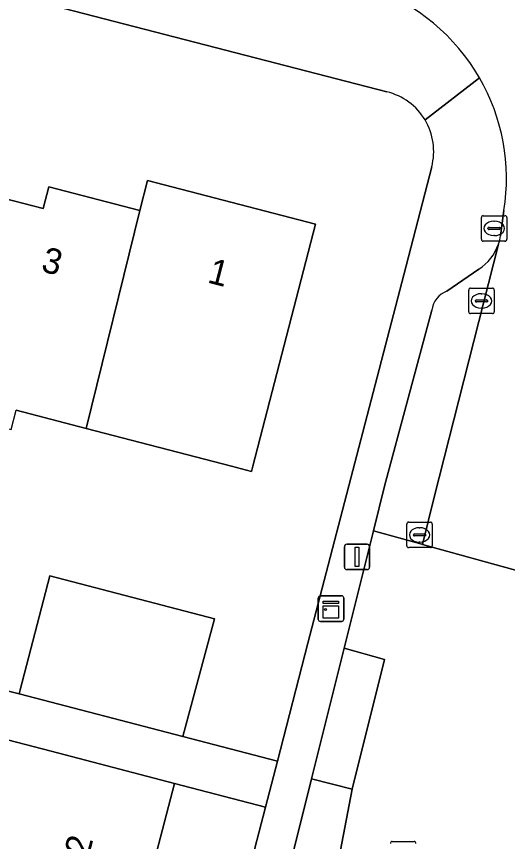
# Model space of a CAD drawing. Extents: x 163683 to 164494, y 382709 to 383872.
# Drawn here: x 164040.92 to 164060.18, y 383235.29 to 383267.62 of the extents above; entities that cross this region are included whole.
import ezdxf

# ---------------------------------------------------------------- set-up
doc = ezdxf.new("R2010")
doc.units = 0
for name, color, linetype in [('IMGEO_Erf', 7, 'Continuous'), ('IMGEO_Kast', 7, 'Continuous'), ('IMGEO_Kolk', 7, 'Continuous'), ('IMGEO_Lichtmast', 7, 'Continuous'), ('IMGEO_Muur', 7, 'Continuous'), ('IMGEO_Pand', 7, 'Continuous'), ('IMGEO_Pand_nummerreeks', 7, 'Continuous'), ('IMGEO_Parkeervlak_halfverhard', 7, 'Continuous'), ('IMGEO_Parkeervlak_open', 7, 'Continuous'), ('IMGEO_Rijbaan_lokaal_open', 7, 'Continuous'), ('IMGEO_Rioolput', 7, 'Continuous'), ('IMGEO_Voetpad_open', 7, 'Continuous')]:
    doc.layers.add(name, color=color, linetype=linetype)

msp = doc.modelspace()

# ---------------------------------------------------------------- linework, layer by layer
at = {"layer": 'IMGEO_Erf'}
for points in [[(164055.449, 383264.672), (164005.577, 383277.554)], [(164056.106, 383257.501), (164057.206, 383261.733)], [(164040.029, 383260.595), (164041.964, 383260.093), (164042.186, 383260.946), (164045.755, 383260.019), (164046.06, 383261.194), (164052.647, 383259.484), (164050.184, 383250), (164050.131, 383249.797), (164049.349, 383250), (164043.653, 383251.479), (164040.906, 383252.192)], [(164038.067, 383241.814), (164041.026, 383241.071), (164041.067, 383241.227), (164042.23, 383245.698), (164048.68, 383244.02), (164047.448, 383239.399), (164051.151, 383238.437), (164052.353, 383243.064), (164056.106, 383257.501)], [(164049.31, 383231.356), (164050.683, 383236.637), (164047.114, 383237.566), (164045.405, 383230.999), (164044.515, 383231.23), (164043.583, 383227.648), (164042.639, 383227.894), (164042.145, 383225.998), (164041.651, 383224.099), (164042.58, 383223.857), (164041.621, 383220.172), (164040.663, 383216.49)]]:
    msp.add_lwpolyline(points, dxfattribs=at)
for centre, radius, start, end in [((164054.883, 383262.338), 2.401, 30.8865, 76.3736), ((164054.884, 383262.34), 2.4, 345.3552, 30.8701)]:
    msp.add_arc(centre, radius, start, end, dxfattribs=at)
at = {"layer": 'IMGEO_Kast'}
for p, q in [((164052.756, 383243.991), (164052.756, 383244.832)), ((164052.756, 383244.832), (164052.756, 383243.991)), ((164052.831, 383244.916), (164053.672, 383244.916)), ((164053.672, 383244.916), (164052.831, 383244.916)), ((164053.756, 383244.841), (164053.756, 383244)), ((164053.756, 383244), (164053.756, 383244.841)), ((164053.681, 383243.916), (164052.84, 383243.916)), ((164052.84, 383243.916), (164053.681, 383243.916))]:
    msp.add_line(p, q, dxfattribs=at)
for points in [[(164052.951, 383244.706), (164053.551, 383244.706), (164053.551, 383244.621), (164052.951, 383244.621), (164052.951, 383244.706)], [(164052.951, 383244.531), (164053.551, 383244.531), (164053.551, 383244.042), (164052.951, 383244.042), (164052.951, 383244.531)]]:
    msp.add_lwpolyline(points, dxfattribs=at)
msp.add_circle((164053.035, 383244.38), 0.0377, dxfattribs=at)
for centre, start, end in [((164052.834, 383244.838), 92.4484, 184.2845), ((164052.834, 383244.838), 92.4484, 184.2845), ((164053.678, 383244.838), 2.4484, 94.2845), ((164053.678, 383244.838), 2.4484, 94.2845), ((164052.834, 383243.994), 182.4484, 274.2845), ((164052.834, 383243.994), 182.4484, 274.2845), ((164053.678, 383243.994), 272.4484, 4.2845), ((164053.678, 383243.994), 272.4484, 4.2845)]:
    msp.add_arc(centre, 0.0779, start, end, dxfattribs=at)
at = {"layer": 'IMGEO_Kolk'}
for p, q in [((164059.152, 383258.892), (164059.152, 383259.744)), ((164059.227, 383259.818), (164060.079, 383259.818)), ((164059.64, 383259.598), (164059.665, 383259.598)), ((164060.153, 383259.744), (164060.153, 383258.892)), ((164059.411, 383259.312), (164059.411, 383259.324)), ((164059.849, 383259.275), (164059.451, 383259.275)), ((164059.454, 383259.361), (164059.852, 383259.361)), ((164059.895, 383259.324), (164059.895, 383259.312)), ((164059.663, 383259.038), (164059.638, 383259.038)), ((164060.079, 383258.818), (164059.227, 383258.818)), ((164058.732, 383256.978), (164059.584, 383256.978)), ((164058.657, 383256.052), (164058.657, 383256.904)), ((164059.145, 383256.758), (164059.17, 383256.758)), ((164059.658, 383256.904), (164059.658, 383256.052)), ((164058.916, 383256.472), (164058.916, 383256.484)), ((164059.354, 383256.435), (164058.956, 383256.435)), ((164058.959, 383256.521), (164059.357, 383256.521)), ((164059.4, 383256.484), (164059.4, 383256.472)), ((164059.584, 383255.978), (164058.732, 383255.978)), ((164059.168, 383256.198), (164059.143, 383256.198)), ((164056.228, 383246.881), (164056.228, 383247.733)), ((164056.303, 383247.807), (164057.155, 383247.807)), ((164056.716, 383247.587), (164056.741, 383247.587)), ((164057.229, 383247.733), (164057.229, 383246.881)), ((164056.487, 383247.301), (164056.487, 383247.313)), ((164056.925, 383247.264), (164056.527, 383247.264)), ((164056.53, 383247.35), (164056.928, 383247.35)), ((164056.971, 383247.313), (164056.971, 383247.301)), ((164056.739, 383247.027), (164056.714, 383247.027)), ((164057.155, 383246.807), (164056.303, 383246.807))]:
    msp.add_line(p, q, dxfattribs=at)
for points in [[(164059.152, 383258.892), (164059.152, 383259.744)], [(164059.227, 383259.818), (164060.079, 383259.818)], [(164060.153, 383259.744), (164060.153, 383258.892)], [(164060.079, 383258.818), (164059.227, 383258.818)], [(164058.732, 383256.978), (164059.584, 383256.978)], [(164058.657, 383256.052), (164058.657, 383256.904)], [(164059.658, 383256.904), (164059.658, 383256.052)], [(164059.584, 383255.978), (164058.732, 383255.978)], [(164056.228, 383246.881), (164056.228, 383247.733)], [(164056.303, 383247.807), (164057.155, 383247.807)], [(164057.229, 383247.733), (164057.229, 383246.881)], [(164057.155, 383246.807), (164056.303, 383246.807)]]:
    msp.add_lwpolyline(points, dxfattribs=at)
for centre, radius, start, end in [((164059.229, 383259.742), 0.0765, 91.552, 178.448), ((164059.229, 383259.742), 0.0765, 91.552, 178.448), ((164060.077, 383259.742), 0.0765, 1.552, 88.448), ((164060.077, 383259.742), 0.0765, 1.552, 88.448), ((164059.451, 383259.321), 0.0403, 85.8775, 175.7526), ((164059.448, 383259.311), 0.0366, 178.938, 274.7102), ((164059.852, 383259.318), 0.043, 264.8664, 352.4533), ((164059.856, 383259.323), 0.0386, 1.7309, 96.639), ((164059.229, 383258.894), 0.0765, 181.552, 268.448), ((164059.229, 383258.894), 0.0765, 181.552, 268.448), ((164060.077, 383258.894), 0.0765, 271.552, 358.448), ((164060.077, 383258.894), 0.0765, 271.552, 358.448), ((164058.734, 383256.902), 0.0765, 91.552, 178.448), ((164058.734, 383256.902), 0.0765, 91.552, 178.448), ((164059.582, 383256.902), 0.0765, 1.552, 88.448), ((164059.582, 383256.902), 0.0765, 1.552, 88.448), ((164058.956, 383256.481), 0.0403, 85.8775, 175.7526), ((164058.953, 383256.471), 0.0366, 178.938, 274.7102), ((164059.357, 383256.478), 0.043, 264.8664, 352.4533), ((164059.361, 383256.483), 0.0386, 1.7309, 96.639), ((164058.734, 383256.054), 0.0765, 181.552, 268.448), ((164058.734, 383256.054), 0.0765, 181.552, 268.448), ((164059.582, 383256.054), 0.0765, 271.552, 358.448), ((164059.582, 383256.054), 0.0765, 271.552, 358.448), ((164056.305, 383247.731), 0.0765, 91.552, 178.448), ((164056.305, 383247.731), 0.0765, 91.552, 178.448), ((164057.153, 383247.731), 0.0765, 1.552, 88.448), ((164057.153, 383247.731), 0.0765, 1.552, 88.448), ((164056.527, 383247.31), 0.0403, 85.8775, 175.7526), ((164056.524, 383247.3), 0.0366, 178.938, 274.7102), ((164056.928, 383247.307), 0.043, 264.8664, 352.4533), ((164056.932, 383247.312), 0.0386, 1.7309, 96.639), ((164056.305, 383246.883), 0.0765, 181.552, 268.448), ((164056.305, 383246.883), 0.0765, 181.552, 268.448), ((164057.153, 383246.883), 0.0765, 271.552, 358.448), ((164057.153, 383246.883), 0.0765, 271.552, 358.448)]:
    msp.add_arc(centre, radius, start, end, dxfattribs=at)
for centre, major_axis, ratio, start_param, end_param in [((164059.639, 383259.318), (-0.387, 0.002), 0.722429, 4.712389, 7.853982), ((164059.664, 383259.318), (-0.39, 0.002), 0.717154, 1.570796, 4.712389), ((164059.144, 383256.478), (-0.387, 0.002), 0.722429, 4.712389, 7.853982), ((164059.169, 383256.478), (-0.39, 0.002), 0.717154, 1.570796, 4.712389), ((164056.715, 383247.307), (-0.387, 0.002), 0.722429, 4.712389, 7.853982), ((164056.74, 383247.307), (-0.39, 0.002), 0.717154, 1.570796, 4.712389)]:
    msp.add_ellipse(centre, major_axis=major_axis, ratio=ratio, start_param=start_param, end_param=end_param, dxfattribs=at)
at = {"layer": 'IMGEO_Lichtmast'}
for p, q in [((164053.879, 383246.944), (164054.669, 383246.944)), ((164054.669, 383246.944), (164053.879, 383246.944)), ((164053.779, 383246.044), (164053.779, 383246.844)), ((164053.779, 383246.844), (164053.779, 383246.044)), ((164054.769, 383246.844), (164054.769, 383246.044)), ((164054.769, 383246.044), (164054.769, 383246.844)), ((164054.669, 383245.944), (164053.879, 383245.944)), ((164053.879, 383245.944), (164054.669, 383245.944))]:
    msp.add_line(p, q, dxfattribs=at)
msp.add_lwpolyline([(164054.199, 383246.819), (164054.349, 383246.819), (164054.349, 383246.069), (164054.199, 383246.069), (164054.199, 383246.819)], dxfattribs=at)
for centre, start, end in [((164053.879, 383246.844), 90, 180), ((164053.879, 383246.844), 90, 180), ((164054.669, 383246.844), 0, 90), ((164054.669, 383246.844), 360, 90), ((164053.879, 383246.044), 180, 270), ((164053.879, 383246.044), 180, 270), ((164054.669, 383246.044), 270, 0), ((164054.669, 383246.044), 270, 0)]:
    msp.add_arc(centre, 0.1, start, end, dxfattribs=at)
at = {"layer": 'IMGEO_Muur'}
msp.add_lwpolyline([(164056.106, 383257.501), (164052.353, 383243.064)], dxfattribs=at)
at = {"layer": 'IMGEO_Pand'}
for points in [[(164043.653, 383251.479), (164049.349, 383250), (164050.131, 383249.797), (164050.184, 383250), (164052.647, 383259.484), (164046.06, 383261.194), (164045.755, 383260.019)], [(164043.653, 383251.479), (164045.755, 383260.019), (164042.186, 383260.946), (164041.964, 383260.093), (164040.029, 383260.595), (164037.845, 383252.184), (164040.71, 383251.44), (164040.906, 383252.192)], [(164048.68, 383244.02), (164042.23, 383245.698), (164041.067, 383241.227), (164041.026, 383241.071), (164047.448, 383239.399)], [(164047.114, 383237.566), (164042.276, 383238.825), (164037.834, 383239.982), (164037.785, 383239.793), (164036.123, 383233.411), (164044.515, 383231.23), (164045.405, 383230.999)]]:
    msp.add_lwpolyline(points, close=True, dxfattribs=at)
at = {"layer": 'IMGEO_Parkeervlak_halfverhard'}
msp.add_lwpolyline([(164052.934, 383231.336), (164054.08, 383237.341), (164052.493, 383237.743), (164051.04, 383231.921)], dxfattribs=at)
at = {"layer": 'IMGEO_Parkeervlak_open'}
for points in [[(164057.207, 383256.112), (164055.355, 383249.211), (164054.918, 383247.459), (164056.819, 383246.942), (164056.84, 383246.936), (164057.305, 383248.791), (164059.824, 383258.702)], [(164059.056, 383257.724), (164057.804, 383256.864)]]:
    msp.add_lwpolyline(points, dxfattribs=at)
msp.add_lwpolyline([(164053.771, 383242.863), (164052.493, 383237.743), (164054.08, 383237.341), (164055.349, 383242.42)], close=True, dxfattribs=at)
for centre, radius, start, end in [((164058.026, 383259.323), 1.902, 302.7805, 340.9361), ((164058.136, 383255.988), 0.937, 110.732, 172.3771)]:
    msp.add_arc(centre, radius, start, end, dxfattribs=at)
at = {"layer": 'IMGEO_Rijbaan_lokaal_open'}
for points in [[(164059.824, 383258.702), (164057.305, 383248.791), (164056.84, 383246.936), (164060.726, 383245.862), (164060.9, 383246.621), (164060.947, 383246.741), (164064.817, 383261.854)], [(164060.039, 383260.021), (164059.907, 383259.034)], [(164060.505, 383244.894), (164060.726, 383245.862), (164056.84, 383246.936), (164056.819, 383246.942), (164054.918, 383247.459), (164053.771, 383242.863), (164055.349, 383242.42), (164054.08, 383237.341), (164052.934, 383231.336), (164053.189, 383231.254), (164052.985, 383230.229), (164056.79, 383229.198), (164057.048, 383230.191), (164055.991, 383230.487)]]:
    msp.add_lwpolyline(points, dxfattribs=at)
for centre, radius, start, end in [((164052.218, 383261.268), 7.918, 29.9805, 70.5792), ((164052.209, 383261.265), 7.928, 350.975, 29.9717), ((164058.039, 383259.325), 1.89, 340.7697, 351.1578)]:
    msp.add_arc(centre, radius, start, end, dxfattribs=at)
at = {"layer": 'IMGEO_Rioolput'}
msp.add_line((164055.659, 383235.288), (164056.511, 383235.288), dxfattribs=at)
msp.add_lwpolyline([(164055.659, 383235.288), (164056.511, 383235.288)], dxfattribs=at)
for centre, start, end in [((164055.661, 383235.212), 91.552, 178.448), ((164055.661, 383235.212), 91.552, 178.448), ((164056.509, 383235.212), 1.552, 88.448), ((164056.509, 383235.212), 1.552, 88.448)]:
    msp.add_arc(centre, 0.0765, start, end, dxfattribs=at)
at = {"layer": 'IMGEO_Voetpad_open'}
for points in [[(164005.577, 383277.554), (164055.449, 383264.672)], [(164059.077, 383265.225), (164056.944, 383263.571)], [(164056.944, 383263.571), (164059.077, 383265.225)], [(164057.206, 383261.733), (164056.106, 383257.501), (164052.353, 383243.064), (164051.151, 383238.437), (164050.683, 383236.637), (164049.31, 383231.356), (164033.418, 383170.22)], [(164059.907, 383259.034), (164060.039, 383260.021)], [(164057.804, 383256.864), (164059.056, 383257.724)], [(164049.582, 383226.272), (164050.753, 383230.771), (164051.04, 383231.921), (164052.493, 383237.743), (164053.771, 383242.863), (164054.918, 383247.459), (164055.355, 383249.211), (164057.207, 383256.112)], [(164037.834, 383239.982), (164042.276, 383238.825), (164047.114, 383237.566), (164050.683, 383236.637), (164051.151, 383238.437), (164047.448, 383239.399), (164041.026, 383241.071), (164038.067, 383241.814)]]:
    msp.add_lwpolyline(points, dxfattribs=at)
for centre, radius, start, end in [((164052.218, 383261.268), 7.918, 29.9805, 70.5792), ((164052.209, 383261.265), 7.928, 350.975, 29.9717), ((164054.883, 383262.338), 2.401, 30.8865, 76.3736), ((164054.884, 383262.34), 2.4, 345.3552, 30.8701), ((164058.039, 383259.325), 1.89, 340.7697, 351.1578), ((164058.026, 383259.323), 1.902, 302.7805, 340.9361), ((164058.136, 383255.988), 0.937, 110.732, 172.3771)]:
    msp.add_arc(centre, radius, start, end, dxfattribs=at)

# ---------------------------------------------------------------- texts
at = {"layer": 'IMGEO_Pand_nummerreeks'}
for s, rotation, p in [('3', 345.4124, (164041.843, 383257.648)), ('1', 345.4471, (164048.373, 383257.205)), ('2', 75.4127, (164043.751, 383234.649))]:
    msp.add_text(s, height=1, rotation=rotation, dxfattribs=at).set_placement(p)

doc.saveas('drawing.dxf')
